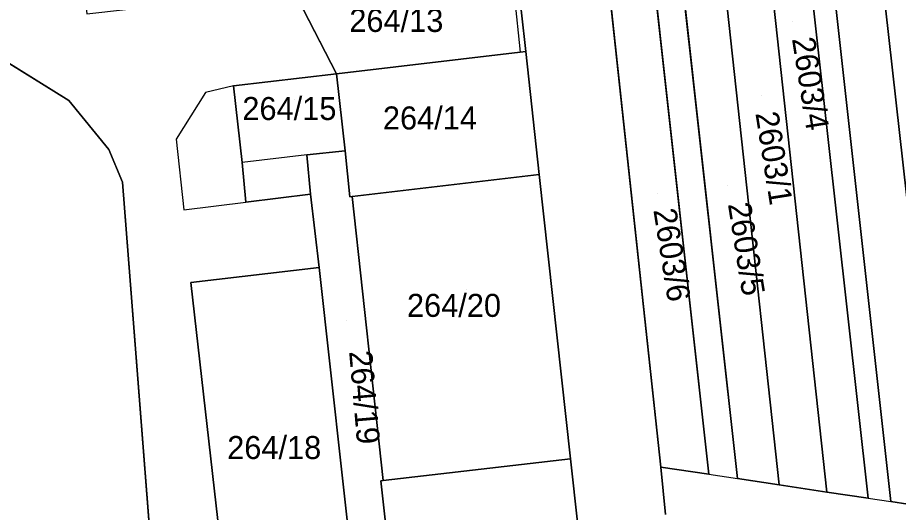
# Model space of a CAD drawing. Extents: x -263423 to -261326, y -1240067 to -1237864.
# Drawn here: x -263338.5 to -263261.9, y -1239094.9 to -1239051.9 of the extents above; entities that cross this region are included whole.
import ezdxf

# ---------------------------------------------------------------- set-up
doc = ezdxf.new("R2010")
doc.units = 0
for name, color, linetype in [('body_kn', 7, 'Continuous'), ('kladpar_druhypozemkov', 7, 'Continuous'), ('kladpar_hranice', 7, 'Continuous'), ('kladpar_parcelnecisla', 7, 'Continuous'), ('kladpar_plochy', 7, 'Continuous'), ('linie', 7, 'Continuous'), ('zappar_hrandruhpozemk', 7, 'Continuous')]:
    doc.layers.add(name, color=color, linetype=linetype)

msp = doc.modelspace()

# ---------------------------------------------------------------- linework, layer by layer
at = {"layer": 'body_kn'}
for p, q in [((-263294.77, -1239054.9), (-263294.77, -1239054.9)), ((-263294.3, -1239054.85), (-263294.3, -1239054.85)), ((-263294.3, -1239054.85), (-263294.3, -1239054.85)), ((-263310.74, -1239056.8), (-263310.74, -1239056.8)), ((-263319.72, -1239057.84), (-263319.72, -1239057.84)), ((-263319.72, -1239057.84), (-263319.72, -1239057.84)), ((-263322.16, -1239058.43), (-263322.16, -1239058.43)), ((-263322.16, -1239058.43), (-263322.16, -1239058.43)), ((-263334.02, -1239059.11), (-263334.02, -1239059.11)), ((-263324.71, -1239062.47), (-263324.71, -1239062.47)), ((-263324.71, -1239062.47), (-263324.71, -1239062.47)), ((-263330.54, -1239063.38), (-263330.54, -1239063.38)), ((-263310.01, -1239063.49), (-263310.01, -1239063.49)), ((-263313.33, -1239063.83), (-263313.33, -1239063.83)), ((-263313.33, -1239063.83), (-263313.33, -1239063.83)), ((-263318.97, -1239064.51), (-263318.97, -1239064.51)), ((-263293.12, -1239065.55), (-263293.12, -1239065.55)), ((-263293.12, -1239065.55), (-263293.12, -1239065.55)), ((-263329.36, -1239066.21), (-263329.36, -1239066.21)), ((-263313.01, -1239067.26), (-263313.01, -1239067.26)), ((-263313.01, -1239067.26), (-263313.01, -1239067.26)), ((-263318.64, -1239067.94), (-263318.64, -1239067.94)), ((-263309.58, -1239067.48), (-263309.58, -1239067.48)), ((-263309.38, -1239067.46), (-263309.38, -1239067.46)), ((-263324.04, -1239068.62), (-263324.04, -1239068.62)), ((-263324.04, -1239068.62), (-263324.04, -1239068.62)), ((-263312.25, -1239073.63), (-263312.25, -1239073.63)), ((-263312.25, -1239073.63), (-263312.25, -1239073.63)), ((-263323.42, -1239074.94), (-263323.42, -1239074.94)), ((-263290.39, -1239090.28), (-263290.39, -1239090.28)), ((-263290.39, -1239090.28), (-263290.39, -1239090.28)), ((-263282.56, -1239091.01), (-263282.56, -1239091.01)), ((-263278.37, -1239091.61), (-263278.37, -1239091.61)), ((-263278.37, -1239091.61), (-263278.37, -1239091.61)), ((-263306.89, -1239092.2), (-263306.89, -1239092.2)), ((-263306.69, -1239092.17), (-263306.69, -1239092.17)), ((-263275.87, -1239091.98), (-263275.87, -1239091.98)), ((-263272.26, -1239092.53), (-263272.26, -1239092.53)), ((-263268.1, -1239093.16), (-263268.1, -1239093.16)), ((-263264.52, -1239093.7), (-263264.52, -1239093.7)), ((-263264.52, -1239093.7), (-263264.52, -1239093.7)), ((-263262.55, -1239093.99), (-263262.55, -1239093.99))]:
    msp.add_line(p, q, dxfattribs=at)
at = {"layer": 'kladpar_druhypozemkov'}
for p, q in [((-263271.11, -1239052.22), (-263271.11, -1239052.22)), ((-263273.77, -1239058.64), (-263273.77, -1239058.64)), ((-263314.38, -1239059.04), (-263314.38, -1239059.04)), ((-263301.61, -1239059.37), (-263301.61, -1239059.37)), ((-263276.78, -1239066.53), (-263276.78, -1239066.53)), ((-263282.81, -1239067.23), (-263282.81, -1239067.23)), ((-263299.48, -1239075.55), (-263299.48, -1239075.55)), ((-263309.87, -1239078.25), (-263309.87, -1239078.25)), ((-263315.69, -1239087.94), (-263315.69, -1239087.94))]:
    msp.add_line(p, q, dxfattribs=at)
at = {"layer": 'kladpar_hranice'}
for points in [[(-263258.11, -1239094.68), (-263266.39, -1239020.81), (-263271.05, -1239004.26), (-263273.45, -1238981.24), (-263272.69, -1238963.38), (-263275.35, -1238940.82), (-263277.02, -1238936.59), (-263263.92, -1238921.66), (-263263.41, -1238921.04), (-263262.39, -1238919.82), (-263261.31, -1238920.2)], [(-263286.63, -1239124.36), (-263290.39, -1239090.28), (-263293.12, -1239065.55), (-263294.3, -1239054.85), (-263295.41, -1239044.74), (-263298.92, -1239012.95), (-263300.13, -1239005.16), (-263299.56, -1239005.08), (-263291.93, -1239004.18), (-263291.24, -1239010.33), (-263289.6, -1239025.44), (-263289.26, -1239028.77), (-263282.56, -1239091.01), (-263282.13, -1239095.12)], [(-263272.46, -1239004.69), (-263271.05, -1239004.26), (-263266.39, -1239020.81), (-263258.11, -1239094.68), (-263262.55, -1239093.99), (-263272.46, -1239004.69)], [(-263289.56, -1239009.83), (-263285.17, -1239008.51), (-263283.03, -1239027.67), (-263279.17, -1239028.98), (-263274.94, -1239030.4), (-263272.76, -1239031.14), (-263273.76, -1239034.03), (-263274.57, -1239033.75), (-263278.8, -1239032.32), (-263282.65, -1239031.02), (-263275.87, -1239091.98), (-263272.26, -1239092.53), (-263268.1, -1239093.16), (-263264.52, -1239093.7), (-263274.36, -1239005.27), (-263272.46, -1239004.69), (-263262.55, -1239093.99), (-263258.11, -1239094.68), (-263257.66, -1239098.85)], [(-263277.57, -1239006.23), (-263274.36, -1239005.27), (-263264.52, -1239093.7), (-263268.1, -1239093.16), (-263274.57, -1239033.75), (-263273.76, -1239034.03), (-263272.76, -1239031.14), (-263274.94, -1239030.4), (-263277.37, -1239008.08), (-263277.57, -1239006.23)], [(-263346.13, -1239018.08), (-263336.27, -1239017.01), (-263336.21, -1239017.57), (-263332.46, -1239051.59), (-263321.86, -1239050.4), (-263325.58, -1239016.3), (-263325.63, -1239015.85), (-263311.37, -1239014.3), (-263311.33, -1239014.68), (-263309.73, -1239029.98), (-263313.11, -1239030.39), (-263312.71, -1239033.64), (-263314.07, -1239033.78), (-263313.82, -1239040.54), (-263315.14, -1239046.48), (-263315.98, -1239046.66), (-263310.74, -1239056.8), (-263319.72, -1239057.84), (-263318.97, -1239064.51), (-263318.64, -1239067.94), (-263313.01, -1239067.26), (-263312.25, -1239073.63), (-263323.42, -1239074.94), (-263319.97, -1239105.35)], [(-263326.83, -1239098.54), (-263329.36, -1239066.21), (-263330.54, -1239063.38), (-263334.02, -1239059.11), (-263344.11, -1239052.86), (-263342.41, -1239052.73), (-263346.05, -1239018.75), (-263346.13, -1239018.08)], [(-263282.13, -1239095.12), (-263282.56, -1239091.01), (-263278.37, -1239091.61), (-263285.2, -1239030.15), (-263289.26, -1239028.77), (-263289.6, -1239025.44), (-263285.58, -1239026.79)], [(-263289.26, -1239028.77), (-263285.2, -1239030.15), (-263278.37, -1239091.61), (-263282.56, -1239091.01), (-263289.26, -1239028.77)], [(-263282.65, -1239031.02), (-263278.8, -1239032.32), (-263272.26, -1239092.53), (-263275.87, -1239091.98), (-263282.65, -1239031.02)], [(-263278.8, -1239032.32), (-263274.57, -1239033.75), (-263268.1, -1239093.16), (-263272.26, -1239092.53), (-263278.8, -1239032.32)], [(-263295.41, -1239044.74), (-263294.3, -1239054.85), (-263294.77, -1239054.9), (-263310.74, -1239056.8), (-263315.98, -1239046.66), (-263315.14, -1239046.48), (-263313.82, -1239040.54), (-263314.07, -1239033.78), (-263312.71, -1239033.64), (-263312.67, -1239033.9), (-263309.33, -1239033.49), (-263307.94, -1239045.97), (-263295.87, -1239044.79), (-263295.41, -1239044.74)], [(-263374.69, -1239104.35), (-263363.02, -1239051.57), (-263372.9, -1239049.37), (-263373.5, -1239049.27), (-263372.17, -1239043.27), (-263371.52, -1239043.21), (-263369.25, -1239043), (-263365.01, -1239042.59), (-263356.11, -1239041.74), (-263356.02, -1239042.53), (-263355.54, -1239042.47), (-263355.84, -1239039.49), (-263354.51, -1239039.34), (-263352.97, -1239053.89), (-263344.11, -1239052.86), (-263334.02, -1239059.11), (-263330.54, -1239063.38), (-263329.36, -1239066.21), (-263326.83, -1239098.54)], [(-263294.3, -1239054.85), (-263293.12, -1239065.55), (-263309.38, -1239067.46), (-263309.58, -1239067.48), (-263310.01, -1239063.49), (-263310.74, -1239056.8), (-263294.77, -1239054.9), (-263294.3, -1239054.85)], [(-263319.72, -1239057.84), (-263310.74, -1239056.8), (-263310.01, -1239063.49), (-263313.33, -1239063.83), (-263313.01, -1239067.26), (-263318.64, -1239067.94), (-263318.97, -1239064.51), (-263319.72, -1239057.84)], [(-263313.01, -1239067.26), (-263313.33, -1239063.83), (-263310.01, -1239063.49), (-263309.58, -1239067.48), (-263309.38, -1239067.46), (-263306.69, -1239092.17), (-263306.89, -1239092.2), (-263306.01, -1239100.26), (-263309.28, -1239100.6), (-263312.25, -1239073.63), (-263313.01, -1239067.26)], [(-263293.12, -1239065.55), (-263290.39, -1239090.28), (-263306.69, -1239092.17), (-263309.38, -1239067.46), (-263293.12, -1239065.55)], [(-263312.25, -1239073.63), (-263309.28, -1239100.6), (-263308.92, -1239104.13), (-263319.97, -1239105.35), (-263323.42, -1239074.94), (-263312.25, -1239073.63)], [(-263290.39, -1239090.28), (-263286.63, -1239124.36), (-263302.95, -1239126.25), (-263303.15, -1239126.27), (-263304.05, -1239118.16), (-263307.34, -1239118.58), (-263307.78, -1239115.19), (-263308.14, -1239111.66), (-263308.59, -1239107.3), (-263308.92, -1239104.13), (-263309.28, -1239100.6), (-263306.01, -1239100.26), (-263306.89, -1239092.2), (-263306.69, -1239092.17), (-263290.39, -1239090.28)]]:
    msp.add_lwpolyline(points, dxfattribs=at)
at = {"layer": 'kladpar_plochy'}
for p, q in [((-263264.52, -1239093.7), (-263274.36, -1239005.27)), ((-263272.46, -1239004.69), (-263262.55, -1239093.99)), ((-263258.11, -1239094.68), (-263266.39, -1239020.81)), ((-263289.26, -1239028.77), (-263282.56, -1239091.01)), ((-263278.37, -1239091.61), (-263285.2, -1239030.15)), ((-263282.65, -1239031.02), (-263275.87, -1239091.98)), ((-263294.3, -1239054.85), (-263295.41, -1239044.74)), ((-263315.98, -1239046.66), (-263310.74, -1239056.8)), ((-263344.11, -1239052.86), (-263334.02, -1239059.11)), ((-263334.02, -1239059.11), (-263344.11, -1239052.86)), ((-263293.12, -1239065.55), (-263294.3, -1239054.85)), ((-263310.74, -1239056.8), (-263319.72, -1239057.84)), ((-263319.72, -1239057.84), (-263318.97, -1239064.51)), ((-263334.02, -1239059.11), (-263330.54, -1239063.38)), ((-263330.54, -1239063.38), (-263334.02, -1239059.11)), ((-263330.54, -1239063.38), (-263329.36, -1239066.21)), ((-263329.36, -1239066.21), (-263330.54, -1239063.38)), ((-263318.97, -1239064.51), (-263318.64, -1239067.94)), ((-263290.39, -1239090.28), (-263293.12, -1239065.55)), ((-263329.36, -1239066.21), (-263326.83, -1239098.54)), ((-263326.83, -1239098.54), (-263329.36, -1239066.21)), ((-263318.64, -1239067.94), (-263313.01, -1239067.26)), ((-263313.01, -1239067.26), (-263312.25, -1239073.63)), ((-263312.25, -1239073.63), (-263323.42, -1239074.94)), ((-263323.42, -1239074.94), (-263319.97, -1239105.35)), ((-263286.63, -1239124.36), (-263290.39, -1239090.28)), ((-263282.13, -1239095.12), (-263282.56, -1239091.01)), ((-263282.56, -1239091.01), (-263278.37, -1239091.61)), ((-263282.56, -1239091.01), (-263282.13, -1239095.12)), ((-263275.87, -1239091.98), (-263272.26, -1239092.53)), ((-263272.26, -1239092.53), (-263268.1, -1239093.16)), ((-263268.1, -1239093.16), (-263264.52, -1239093.7)), ((-263262.55, -1239093.99), (-263258.11, -1239094.68))]:
    msp.add_line(p, q, dxfattribs=at)
for points in [[(-263272.46, -1239004.69), (-263271.05, -1239004.26), (-263266.39, -1239020.81), (-263258.11, -1239094.68), (-263262.55, -1239093.99)], [(-263277.57, -1239006.23), (-263274.36, -1239005.27), (-263264.52, -1239093.7), (-263268.1, -1239093.16), (-263274.57, -1239033.75), (-263273.76, -1239034.03), (-263272.76, -1239031.14), (-263274.94, -1239030.4), (-263277.37, -1239008.08)], [(-263289.26, -1239028.77), (-263285.2, -1239030.15), (-263278.37, -1239091.61), (-263282.56, -1239091.01)], [(-263282.65, -1239031.02), (-263278.8, -1239032.32), (-263272.26, -1239092.53), (-263275.87, -1239091.98)], [(-263278.8, -1239032.32), (-263274.57, -1239033.75), (-263268.1, -1239093.16), (-263272.26, -1239092.53)], [(-263295.41, -1239044.74), (-263294.3, -1239054.85), (-263294.77, -1239054.9), (-263310.74, -1239056.8), (-263315.98, -1239046.66), (-263315.14, -1239046.48), (-263313.82, -1239040.54), (-263314.07, -1239033.78), (-263312.71, -1239033.64), (-263312.67, -1239033.9), (-263309.33, -1239033.49), (-263307.94, -1239045.97), (-263295.87, -1239044.79)], [(-263294.3, -1239054.85), (-263293.12, -1239065.55), (-263309.38, -1239067.46), (-263309.58, -1239067.48), (-263310.01, -1239063.49), (-263310.74, -1239056.8), (-263294.77, -1239054.9)], [(-263319.72, -1239057.84), (-263310.74, -1239056.8), (-263310.01, -1239063.49), (-263313.33, -1239063.83), (-263313.01, -1239067.26), (-263318.64, -1239067.94), (-263318.97, -1239064.51)], [(-263313.01, -1239067.26), (-263313.33, -1239063.83), (-263310.01, -1239063.49), (-263309.58, -1239067.48), (-263309.38, -1239067.46), (-263306.69, -1239092.17), (-263306.89, -1239092.2), (-263306.01, -1239100.26), (-263309.28, -1239100.6), (-263312.25, -1239073.63)], [(-263293.12, -1239065.55), (-263290.39, -1239090.28), (-263306.69, -1239092.17), (-263309.38, -1239067.46)], [(-263312.25, -1239073.63), (-263309.28, -1239100.6), (-263308.92, -1239104.13), (-263319.97, -1239105.35), (-263323.42, -1239074.94)], [(-263290.39, -1239090.28), (-263286.63, -1239124.36), (-263302.95, -1239126.25), (-263303.15, -1239126.27), (-263304.05, -1239118.16), (-263307.34, -1239118.58), (-263307.78, -1239115.19), (-263308.14, -1239111.66), (-263308.59, -1239107.3), (-263308.92, -1239104.13), (-263309.28, -1239100.6), (-263306.01, -1239100.26), (-263306.89, -1239092.2), (-263306.69, -1239092.17)]]:
    msp.add_lwpolyline(points, close=True, dxfattribs=at)
at = {"layer": 'linie'}
msp.add_lwpolyline([(-263286.63, -1239124.36), (-263290.39, -1239090.28), (-263293.12, -1239065.55), (-263294.3, -1239054.85), (-263295.41, -1239044.74), (-263298.92, -1239012.95), (-263300.13, -1239005.16), (-263299.56, -1239005.08), (-263291.93, -1239004.18), (-263296.98, -1238957.22), (-263300.35, -1238925), (-263300.63, -1238922.32), (-263318.75, -1238915.36), (-263334.72, -1238909.49)], dxfattribs=at)
at = {"layer": 'zappar_hrandruhpozemk'}
for p, q in [((-263295.87, -1239044.79), (-263294.77, -1239054.9)), ((-263319.72, -1239057.84), (-263322.16, -1239058.43)), ((-263322.16, -1239058.43), (-263324.71, -1239062.47)), ((-263324.71, -1239062.47), (-263324.04, -1239068.62)), ((-263313.33, -1239063.83), (-263318.97, -1239064.51)), ((-263324.04, -1239068.62), (-263318.64, -1239067.94)), ((-263278.37, -1239091.61), (-263275.87, -1239091.98)), ((-263264.52, -1239093.7), (-263262.55, -1239093.99))]:
    msp.add_line(p, q, dxfattribs=at)

# ---------------------------------------------------------------- texts
at = {"layer": 'kladpar_parcelnecisla'}
for s, p in [('264/13', (-263309.64, -1239053.15)), ('264/15', (-263318.942, -1239060.81)), ('264/14', (-263306.717, -1239061.63)), ('264/20', (-263304.625, -1239077.93)), ('264/18', (-263320.261, -1239090.29))]:
    msp.add_text(s, height=2, dxfattribs=at).set_placement(p)
for s, rotation, p in [('2603/4', 279, (-263271.151, -1239053.748)), ('2603/1', 279, (-263274.327, -1239060.223)), ('2603/5', 279, (-263276.72, -1239068.124)), ('2603/6', 279, (-263283.201, -1239068.638)), ('264/19', 275, (-263309.661, -1239080.937))]:
    msp.add_text(s, height=2, rotation=rotation, dxfattribs=at).set_placement(p)

doc.saveas('drawing.dxf')
